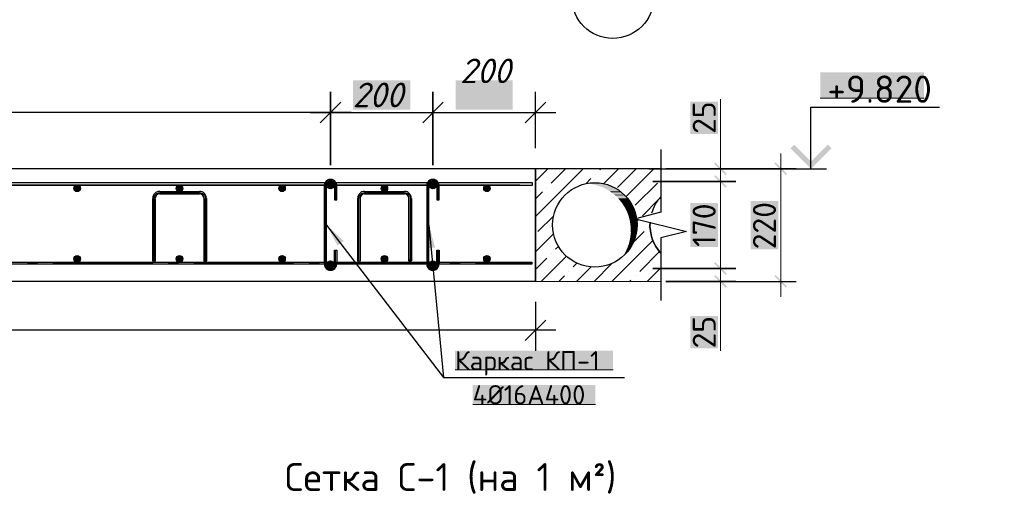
# Model space of a CAD drawing. Header units: millimetres. Extents: x 363306 to 7757304, y 1022887 to 1207196.
# Tile 661 of 1056: x 2270269 to 2279289, y 1066486 to 1070910. Entities that reach past the tile are written whole.
import ezdxf

# ---------------------------------------------------------------- set-up
doc = ezdxf.new("R2010")
doc.units = ezdxf.units.MM
for name, color, linetype in [('0 @ 100', 7, 'Continuous'), ('PDF3_0', 7, 'Continuous'), ('PDF3__Армирования', 1, 'Continuous'), ('PDF3_Text', 7, 'Continuous'), ('PDF4_0', 7, 'Continuous'), ('PDF4_Text', 7, 'Continuous')]:
    doc.layers.add(name, color=color, linetype=linetype)
doc.layers.add('PDF3__ось', color=7, linetype='Continuous', true_color=0x989898)
doc.layers.add('PDF3_Layer7', color=7, linetype='Continuous', true_color=0x947000)
doc.styles.add('iso', font='isocpeur.TTF')
doc.styles.add('PDF ISOCPEUR', font='isocpeur.TTF')
doc.styles.add('PDF ISOCPEUR Italic', font='isocpeui.ttf')
doc.styles.add('ГОСТ 2.304', font='isocpeui.ttf')

msp = doc.modelspace()

# ---------------------------------------------------------------- linework, layer by layer
at = {"layer": 'PDF3_0', "lineweight": 25, "elevation": 0}
for points in [[(2273116.859, 1070247.048), (2273116.859, 1069575.186)], [(2274054.576, 1070247.048), (2274054.576, 1069575.186)], [(2273210.775, 1070153.132), (2273022.943, 1069965.3)], [(2273960.66, 1069965.3), (2274148.492, 1070153.132)], [(2276830.161, 1069426.365), (2276070.162, 1069426.365)], [(2276830.161, 1068628.8), (2276070.162, 1068628.8)]]:
    msp.add_lwpolyline(points, close=True, dxfattribs=at)
for points in [[(2274993.738, 1069731.232), (2274993.738, 1070247.048)], [(2274899.822, 1069965.3), (2275087.654, 1070153.132)], [(2273304.691, 1070059.216), (2261666.305, 1070059.216)], [(2272929.026, 1070059.216), (2274242.409, 1070059.216)], [(2273866.744, 1070059.216), (2275181.571, 1070059.216)], [(2277517.917, 1069543.399), (2277517.917, 1070106.896), (2278695.482, 1070106.896)], [(2276143.851, 1069719.673), (2276143.851, 1069543.399), (2276143.851, 1069144.617), (2275909.782, 1069085.377), (2276377.919, 1068968.343), (2276143.851, 1068910.548), (2276143.851, 1068510.321), (2276143.851, 1068335.492)], [(2276031.151, 1069543.399), (2277659.514, 1069543.399)], [(2277382.1, 1069543.399), (2276188.641, 1069543.399), (2276830.161, 1069543.399)], [(2273080.737, 1069027.582), (2274151.382, 1067630.398)], [(2274018.454, 1069027.582), (2274151.382, 1067630.398), (2275810.087, 1067630.398)], [(2276830.161, 1068510.321), (2276188.641, 1068510.321), (2277382.1, 1068510.321)], [(2274993.738, 1068323.933), (2274993.738, 1067874.58)], [(2274899.822, 1067968.497), (2275087.654, 1068156.329)], [(2275181.571, 1068062.413), (2261666.305, 1068062.413)]]:
    msp.add_lwpolyline(points, dxfattribs=at)
at = {"layer": 'PDF3_0', "lineweight": 18, "elevation": 0}
for points in [[(2276688.565, 1070180.585), (2276688.565, 1069543.399)], [(2276688.565, 1069284.768), (2276688.565, 1069683.551)], [(2277240.503, 1068370.169), (2277240.503, 1069683.551)], [(2276181.417, 1069543.399), (2277152.366, 1069543.399)], [(2276688.565, 1068487.203), (2276688.565, 1069566.517)], [(2276688.565, 1068768.952), (2276688.565, 1068370.169)], [(2276688.565, 1067873.136), (2276688.565, 1068510.321)]]:
    msp.add_lwpolyline(points, dxfattribs=at)
at = {"layer": 'PDF3_0', "color": 7, "lineweight": 0, "true_color": 0xffffff, "elevation": 0}
for points in [[(2277603.164, 1070190.699), (2278553.885, 1070190.699)], [(2274256.857, 1067701.197), (2275704.612, 1067701.197)], [(2274418.682, 1067383.326), (2275542.787, 1067383.326)]]:
    msp.add_lwpolyline(points, dxfattribs=at)
at = {"layer": 'PDF3_0', "lineweight": 30, "elevation": 0}
for points in [[(2274993.738, 1069543.399), (2260071.175, 1069543.399)], [(2274993.738, 1069543.399), (2274993.738, 1068510.321), (2274993.738, 1069543.399)], [(2274993.738, 1068510.321), (2261854.138, 1068510.321)]]:
    msp.add_lwpolyline(points, dxfattribs=at)
at = {"layer": 'PDF3_0', "color": 8, "lineweight": 25, "true_color": 0x767676, "elevation": 0}
for points in [[(2274993.738, 1069429.255), (2275107.883, 1069543.399)], [(2274993.738, 1069105.605), (2275431.532, 1069543.399)], [(2275138.225, 1069411.917), (2275269.707, 1069543.399)], [(2275583.243, 1069533.285), (2275593.357, 1069543.399)], [(2275617.92, 1069406.137), (2275755.182, 1069543.399)], [(2275746.513, 1069371.46), (2275917.007, 1069543.399)], [(2275824.535, 1069287.658), (2276078.832, 1069543.399)], [(2275456.095, 1069406.137), (2275502.331, 1069452.373)], [(2275542.787, 1069492.829), (2275542.787, 1069492.829)], [(2275908.338, 1069209.635), (2276110.619, 1069411.917)], [(2274993.738, 1069267.43), (2275057.312, 1069331.004)], [(2275097.768, 1069371.46), (2275097.768, 1069371.46)], [(2275973.357, 1069112.83), (2276125.067, 1069265.985)], [(2275016.856, 1068966.898), (2275159.898, 1069109.94)], [(2275924.231, 1069063.704), (2275938.68, 1069078.153)], [(2275892.444, 1068870.092), (2275989.25, 1068966.898)], [(2276029.706, 1069007.354), (2276029.706, 1069007.354)], [(2274993.738, 1068781.955), (2275159.898, 1068946.67)], [(2275694.498, 1068510.321), (2276070.162, 1068885.986)], [(2275178.681, 1068805.073), (2275204.688, 1068831.081)], [(2275948.794, 1068602.792), (2276129.402, 1068783.4)], [(2274993.738, 1068620.131), (2275097.768, 1068724.161)], [(2275047.198, 1068510.321), (2275276.932, 1068741.499)], [(2275138.225, 1068764.617), (2275138.225, 1068764.617)], [(2275300.05, 1068602.792), (2275300.05, 1068602.792)], [(2275340.506, 1068643.248), (2275373.738, 1068676.48)], [(2275370.848, 1068510.321), (2275500.886, 1068641.804)], [(2275532.673, 1068510.321), (2275694.498, 1068673.591)], [(2276018.147, 1068510.321), (2276143.851, 1068636.024)], [(2275209.023, 1068510.321), (2275259.593, 1068562.336)], [(2275856.322, 1068510.321), (2275867.881, 1068521.88)], [(2275908.338, 1068562.336), (2275908.338, 1068562.336)]]:
    msp.add_lwpolyline(points, dxfattribs=at)
at = {"layer": 'PDF3_0', "color": 1, "lineweight": 20, "elevation": 0}
for points in [[(2273087.962, 1069387.354), (2273115.414, 1069416.251)], [(2273087.962, 1069378.685), (2273124.083, 1069414.806)], [(2273090.851, 1069400.358), (2273103.855, 1069413.361)], [(2273090.851, 1069372.905), (2273131.307, 1069411.917)], [(2273095.186, 1069367.126), (2273135.642, 1069407.582)], [(2274025.679, 1069387.354), (2274054.576, 1069416.251)], [(2274027.124, 1069378.685), (2274063.245, 1069414.806)], [(2274028.569, 1069400.358), (2274041.572, 1069413.361)], [(2274030.013, 1069372.905), (2274069.025, 1069411.917)], [(2274034.348, 1069367.126), (2274074.804, 1069407.582)], [(2273099.52, 1069362.791), (2273139.977, 1069403.247)], [(2273106.745, 1069359.901), (2273142.866, 1069397.468)], [(2273113.969, 1069358.457), (2273145.756, 1069390.244)], [(2273124.083, 1069358.457), (2273144.311, 1069380.129)], [(2274038.683, 1069362.791), (2274079.139, 1069403.247)], [(2274044.462, 1069359.901), (2274082.029, 1069397.468)], [(2274051.686, 1069358.457), (2274083.473, 1069390.244)], [(2274061.8, 1069358.457), (2274083.473, 1069380.129)], [(2273087.962, 1068669.256), (2273115.414, 1068698.153)], [(2273087.962, 1068660.587), (2273124.083, 1068696.708)], [(2273090.851, 1068682.26), (2273103.855, 1068695.264)], [(2273090.851, 1068654.807), (2273131.307, 1068693.819)], [(2273095.186, 1068649.028), (2273135.642, 1068689.484)], [(2273099.52, 1068644.693), (2273139.977, 1068685.15)], [(2274025.679, 1068669.256), (2274054.576, 1068698.153)], [(2274027.124, 1068660.587), (2274063.245, 1068696.708)], [(2274028.569, 1068682.26), (2274041.572, 1068695.264)], [(2274030.013, 1068654.807), (2274069.025, 1068693.819)], [(2274034.348, 1068649.028), (2274074.804, 1068690.929)], [(2274038.683, 1068644.693), (2274079.139, 1068685.15)], [(2273106.745, 1068641.804), (2273142.866, 1068679.37)], [(2273113.969, 1068640.359), (2273145.756, 1068672.146)], [(2273124.083, 1068640.359), (2273144.311, 1068662.032)], [(2274044.462, 1068641.804), (2274082.029, 1068679.37)], [(2274051.686, 1068640.359), (2274083.473, 1068672.146)], [(2274061.8, 1068640.359), (2274083.473, 1068662.032)]]:
    msp.add_lwpolyline(points, dxfattribs=at)
at = {"layer": 'PDF3_0', "color": 22, "lineweight": 20, "true_color": 0xb82d00, "elevation": 0}
for points in [[(2270767.509, 1069362.791), (2270796.406, 1069391.688)], [(2270768.954, 1069352.677), (2270806.52, 1069390.244)], [(2270773.288, 1069344.008), (2270813.744, 1069385.909)], [(2270780.512, 1069338.228), (2270820.969, 1069378.685)], [(2270789.182, 1069335.339), (2270823.858, 1069370.015)], [(2270802.185, 1069335.339), (2270823.858, 1069357.012)], [(2271705.226, 1069362.791), (2271734.123, 1069391.688)], [(2271708.116, 1069352.677), (2271745.682, 1069390.244)], [(2271712.45, 1069344.008), (2271752.906, 1069385.909)], [(2271719.675, 1069338.228), (2271758.686, 1069378.685)], [(2271728.344, 1069335.339), (2271763.021, 1069370.015)], [(2271739.903, 1069335.339), (2271763.021, 1069357.012)], [(2272644.388, 1069362.791), (2272673.285, 1069391.688)], [(2272645.833, 1069352.677), (2272683.399, 1069390.244)], [(2272650.167, 1069344.008), (2272692.069, 1069385.909)], [(2272657.392, 1069338.228), (2272697.848, 1069378.685)], [(2272666.061, 1069335.339), (2272700.738, 1069370.015)], [(2272679.065, 1069335.339), (2272700.738, 1069357.012)], [(2273582.105, 1069362.791), (2273611.003, 1069391.688)], [(2273584.995, 1069352.677), (2273622.562, 1069390.244)], [(2273589.33, 1069344.008), (2273629.786, 1069385.909)], [(2273596.554, 1069338.228), (2273635.565, 1069378.685)], [(2273605.223, 1069335.339), (2273639.9, 1069370.015)], [(2273618.227, 1069335.339), (2273639.9, 1069357.012)], [(2274521.267, 1069362.791), (2274550.165, 1069391.688)], [(2274522.712, 1069352.677), (2274560.279, 1069390.244)], [(2274528.492, 1069344.008), (2274568.948, 1069385.909)], [(2274534.271, 1069338.228), (2274574.727, 1069378.685)], [(2274542.94, 1069335.339), (2274579.062, 1069370.015)], [(2274555.944, 1069335.339), (2274579.062, 1069357.012)], [(2270767.509, 1068712.602), (2270800.741, 1068745.834)], [(2270768.954, 1068725.606), (2270786.292, 1068744.389)], [(2270770.398, 1068702.488), (2270809.41, 1068741.499)], [(2270776.178, 1068695.264), (2270816.634, 1068737.165)], [(2270783.402, 1068690.929), (2270822.414, 1068728.495)], [(2270793.516, 1068688.039), (2270825.303, 1068719.826)], [(2270809.41, 1068690.929), (2270820.969, 1068702.488)], [(2271705.226, 1068712.602), (2271738.458, 1068745.834)], [(2271706.671, 1068725.606), (2271725.454, 1068744.389)], [(2271709.561, 1068702.488), (2271748.572, 1068741.499)], [(2271713.895, 1068695.264), (2271755.796, 1068737.165)], [(2271722.564, 1068690.929), (2271760.131, 1068728.495)], [(2271732.678, 1068688.039), (2271763.021, 1068719.826)], [(2271748.572, 1068690.929), (2271760.131, 1068702.488)], [(2272644.388, 1068712.602), (2272677.62, 1068745.834)], [(2272645.833, 1068725.606), (2272664.616, 1068744.389)], [(2272647.278, 1068702.488), (2272686.289, 1068741.499)], [(2272653.057, 1068695.264), (2272693.513, 1068737.165)], [(2272660.282, 1068690.929), (2272699.293, 1068728.495)], [(2272670.396, 1068688.039), (2272702.183, 1068719.826)], [(2272686.289, 1068690.929), (2272697.848, 1068702.488)], [(2273583.55, 1068712.602), (2273616.782, 1068745.834)], [(2273583.55, 1068725.606), (2273602.333, 1068744.389)], [(2273586.44, 1068702.488), (2273625.451, 1068741.499)], [(2273592.219, 1068695.264), (2273632.676, 1068737.165)], [(2273599.444, 1068690.929), (2273638.455, 1068728.495)], [(2273609.558, 1068688.039), (2273639.9, 1068719.826)], [(2273625.451, 1068690.929), (2273637.01, 1068702.488)], [(2274521.267, 1068712.602), (2274554.499, 1068745.834)], [(2274522.712, 1068725.606), (2274541.496, 1068744.389)], [(2274524.157, 1068702.488), (2274564.613, 1068741.499)], [(2274529.937, 1068695.264), (2274571.838, 1068737.165)], [(2274537.161, 1068690.929), (2274576.172, 1068728.495)], [(2274547.275, 1068688.039), (2274579.062, 1068719.826)], [(2274564.613, 1068690.929), (2274576.172, 1068702.488)]]:
    msp.add_lwpolyline(points, dxfattribs=at)
at = {"layer": 'PDF3_0', "color": 5, "lineweight": 25, "elevation": 0}
for points in [[(2271973.971, 1068689.484), (2271958.077, 1068703.933)], [(2271968.191, 1068688.039), (2271958.077, 1068698.153)], [(2271976.86, 1068690.929), (2271960.967, 1068708.267)], [(2271979.75, 1068695.264), (2271965.302, 1068709.712)], [(2271979.75, 1068701.043), (2271971.081, 1068711.157)], [(2273850.85, 1068689.484), (2273834.957, 1068703.933)], [(2273845.071, 1068688.039), (2273834.957, 1068698.153)], [(2273853.74, 1068690.929), (2273837.846, 1068708.267)], [(2273856.63, 1068695.264), (2273842.181, 1068709.712)], [(2273858.074, 1068701.043), (2273847.96, 1068711.157)]]:
    msp.add_lwpolyline(points, dxfattribs=at)
at = {"layer": 'PDF3_0', "lineweight": 0, "elevation": 0}
msp.add_lwpolyline([(2274993.738, 1068510.321), (2276143.851, 1068510.321)], dxfattribs=at)
at = {"layer": 'PDF3_0', "color": 7, "true_color": 0xffffff, "transparency": 33554559}
for points in [[(2277603.164, 1070426.212, 0), (2278553.885, 1070426.212, 0), (2277603.164, 1070190.699, 0)], [(2278553.885, 1070426.212, 0), (2277603.164, 1070190.699, 0), (2278553.885, 1070190.699, 0)], [(2273323.474, 1070353.968, 0), (2273323.474, 1070083.779, 0), (2273847.96, 1070353.968, 0)], [(2273323.474, 1070083.779, 0), (2273847.96, 1070353.968, 0), (2273847.96, 1070083.779, 0)], [(2274262.637, 1070353.968, 0), (2274262.637, 1070083.779, 0), (2274785.678, 1070353.968, 0)], [(2274262.637, 1070083.779, 0), (2274785.678, 1070353.968, 0), (2274785.678, 1070083.779, 0)], [(2276412.595, 1069862.714, 0), (2276665.447, 1069862.714, 0), (2276412.595, 1070157.467, 0)], [(2276665.447, 1069862.714, 0), (2276412.595, 1070157.467, 0), (2276665.447, 1070157.467, 0)], [(2276412.595, 1068826.746, 0), (2276665.447, 1068826.746, 0), (2276412.595, 1069228.419, 0)], [(2276665.447, 1068826.746, 0), (2276412.595, 1069228.419, 0), (2276665.447, 1069228.419, 0)], [(2276964.534, 1068805.073, 0), (2277217.385, 1068805.073, 0), (2276964.534, 1069248.647, 0)], [(2277217.385, 1068805.073, 0), (2276964.534, 1069248.647, 0), (2277217.385, 1069248.647, 0)], [(2276412.595, 1067896.253, 0), (2276665.447, 1067896.253, 0), (2276412.595, 1068192.451, 0)], [(2276665.447, 1067896.253, 0), (2276412.595, 1068192.451, 0), (2276665.447, 1068192.451, 0)], [(2274256.857, 1067876.025, 0), (2275704.612, 1067876.025, 0), (2274256.857, 1067701.197, 0)], [(2275704.612, 1067876.025, 0), (2274256.857, 1067701.197, 0), (2275704.612, 1067701.197, 0)], [(2274418.682, 1067559.6, 0), (2275542.787, 1067559.6, 0), (2274418.682, 1067383.326, 0)], [(2275542.787, 1067559.6, 0), (2274418.682, 1067383.326, 0), (2275542.787, 1067383.326, 0)]]:
    msp.add_solid(points, dxfattribs=at)
at = {"layer": 'PDF3_0', "transparency": 33554559}
for points in [[(2277330.085, 1069731.232, 0), (2277517.917, 1069609.863, 0), (2277363.316, 1069764.464, 0)], [(2277517.917, 1069543.399, 0), (2277330.085, 1069731.232, 0), (2277517.917, 1069609.863, 0)], [(2277705.749, 1069731.232, 0), (2277517.917, 1069609.863, 0), (2277672.518, 1069764.464, 0)], [(2277517.917, 1069543.399, 0), (2277705.749, 1069731.232, 0), (2277517.917, 1069609.863, 0)], [(2276747.804, 1069495.719, 0), (2276630.77, 1069591.08, 0), (2276640.884, 1069601.194, 0)], [(2276736.245, 1069485.605, 0), (2276747.804, 1069495.719, 0), (2276630.77, 1069591.08, 0)], [(2277298.298, 1069495.719, 0), (2277182.708, 1069591.08, 0), (2277192.822, 1069601.194, 0)], [(2277288.184, 1069485.605, 0), (2277298.298, 1069495.719, 0), (2277182.708, 1069591.08, 0)], [(2276747.804, 1069378.685, 0), (2276630.77, 1069472.601, 0), (2276640.884, 1069484.16, 0)], [(2276640.884, 1069484.16, 0), (2276630.77, 1069472.601, 0), (2276747.804, 1069378.685, 0)], [(2276736.245, 1069367.126, 0), (2276747.804, 1069378.685, 0), (2276630.77, 1069472.601, 0)], [(2276630.77, 1069472.601, 0), (2276747.804, 1069378.685, 0), (2276736.245, 1069367.126, 0)], [(2273080.737, 1069027.582, 0), (2273236.783, 1068881.651, 0), (2273180.433, 1068838.305, 0)], [(2274018.454, 1069027.582, 0), (2274074.804, 1068820.967, 0), (2274004.006, 1068813.742, 0)], [(2276640.884, 1068686.594, 0), (2276630.77, 1068675.035, 0), (2276747.804, 1068581.119, 0)], [(2276747.804, 1068581.119, 0), (2276630.77, 1068675.035, 0), (2276640.884, 1068686.594, 0)], [(2276630.77, 1068675.035, 0), (2276747.804, 1068581.119, 0), (2276736.245, 1068569.56, 0)], [(2276736.245, 1068569.56, 0), (2276747.804, 1068581.119, 0), (2276630.77, 1068675.035, 0)], [(2276640.884, 1068569.56, 0), (2276630.77, 1068558.001, 0), (2276747.804, 1068464.085, 0)], [(2276630.77, 1068558.001, 0), (2276747.804, 1068464.085, 0), (2276736.245, 1068452.526, 0)], [(2277192.822, 1068569.56, 0), (2277182.708, 1068558.001, 0), (2277298.298, 1068464.085, 0)], [(2277182.708, 1068558.001, 0), (2277298.298, 1068464.085, 0), (2277288.184, 1068452.526, 0)]]:
    msp.add_solid(points, dxfattribs=at)
at = {"layer": 'PDF3_0', "color": 8, "true_color": 0x767676, "transparency": 33554559}
for points in [[(2275476.323, 1069409.027, 0), (2275609.251, 1069407.582, 0), (2275464.764, 1069407.582, 0)], [(2275609.251, 1069407.582, 0), (2275464.764, 1069407.582, 0), (2275633.813, 1069401.802, 0)], [(2275464.764, 1069407.582, 0), (2275633.813, 1069401.802, 0), (2275512.445, 1069401.802, 0)], [(2275511, 1069413.361, 0), (2275603.471, 1069409.027, 0), (2275476.323, 1069409.027, 0)], [(2275603.471, 1069409.027, 0), (2275476.323, 1069409.027, 0), (2275609.251, 1069407.582, 0)], [(2275557.235, 1069413.361, 0), (2275561.57, 1069413.361, 0), (2275511, 1069413.361, 0)], [(2275561.57, 1069413.361, 0), (2275511, 1069413.361, 0), (2275603.471, 1069409.027, 0)], [(2275633.813, 1069401.802, 0), (2275512.445, 1069401.802, 0), (2275648.262, 1069398.913, 0)], [(2275512.445, 1069401.802, 0), (2275648.262, 1069398.913, 0), (2275526.893, 1069398.913, 0)], [(2275648.262, 1069398.913, 0), (2275526.893, 1069398.913, 0), (2275668.49, 1069390.244, 0)], [(2275526.893, 1069398.913, 0), (2275668.49, 1069390.244, 0), (2275558.68, 1069390.244, 0)], [(2275668.49, 1069390.244, 0), (2275558.68, 1069390.244, 0), (2275691.608, 1069383.019, 0)], [(2275558.68, 1069390.244, 0), (2275691.608, 1069383.019, 0), (2275581.798, 1069383.019, 0)], [(2275691.608, 1069383.019, 0), (2275581.798, 1069383.019, 0), (2275707.501, 1069374.35, 0)], [(2275581.798, 1069383.019, 0), (2275707.501, 1069374.35, 0), (2275604.916, 1069374.35, 0)], [(2275707.501, 1069374.35, 0), (2275604.916, 1069374.35, 0), (2275732.064, 1069362.791, 0)], [(2275604.916, 1069374.35, 0), (2275732.064, 1069362.791, 0), (2275630.924, 1069362.791, 0)], [(2275732.064, 1069362.791, 0), (2275630.924, 1069362.791, 0), (2275745.068, 1069354.122, 0)], [(2275630.924, 1069362.791, 0), (2275745.068, 1069354.122, 0), (2275646.817, 1069354.122, 0)], [(2275745.068, 1069354.122, 0), (2275646.817, 1069354.122, 0), (2275771.075, 1069336.784, 0)], [(2275646.817, 1069354.122, 0), (2275771.075, 1069336.784, 0), (2275674.27, 1069336.784, 0)], [(2275771.075, 1069336.784, 0), (2275674.27, 1069336.784, 0), (2275779.745, 1069328.114, 0)], [(2275674.27, 1069336.784, 0), (2275779.745, 1069328.114, 0), (2275687.273, 1069328.114, 0)], [(2275779.745, 1069328.114, 0), (2275687.273, 1069328.114, 0), (2275805.752, 1069306.441, 0)], [(2275687.273, 1069328.114, 0), (2275805.752, 1069306.441, 0), (2275714.726, 1069306.441, 0)], [(2275805.752, 1069306.441, 0), (2275714.726, 1069306.441, 0), (2275812.977, 1069299.217, 0)], [(2275714.726, 1069306.441, 0), (2275812.977, 1069299.217, 0), (2275724.84, 1069299.217, 0)], [(2275812.977, 1069299.217, 0), (2275724.84, 1069299.217, 0), (2275837.539, 1069273.21, 0)], [(2275724.84, 1069299.217, 0), (2275837.539, 1069273.21, 0), (2275750.847, 1069273.21, 0)], [(2275837.539, 1069273.21, 0), (2275750.847, 1069273.21, 0), (2275843.319, 1069264.54, 0)], [(2275750.847, 1069273.21, 0), (2275843.319, 1069264.54, 0), (2275758.072, 1069264.54, 0)], [(2275843.319, 1069264.54, 0), (2275758.072, 1069264.54, 0), (2275863.547, 1069235.643, 0)], [(2275758.072, 1069264.54, 0), (2275863.547, 1069235.643, 0), (2275781.19, 1069235.643, 0)], [(2275863.547, 1069235.643, 0), (2275781.19, 1069235.643, 0), (2275869.326, 1069226.974, 0)], [(2275781.19, 1069235.643, 0), (2275869.326, 1069226.974, 0), (2275788.414, 1069226.974, 0)], [(2275869.326, 1069226.974, 0), (2275788.414, 1069226.974, 0), (2275886.665, 1069195.187, 0)], [(2275788.414, 1069226.974, 0), (2275886.665, 1069195.187, 0), (2275808.642, 1069195.187, 0)], [(2275886.665, 1069195.187, 0), (2275808.642, 1069195.187, 0), (2275889.554, 1069186.518, 0)], [(2275808.642, 1069195.187, 0), (2275889.554, 1069186.518, 0), (2275814.421, 1069186.518, 0)], [(2275889.554, 1069186.518, 0), (2275814.421, 1069186.518, 0), (2275904.003, 1069153.286, 0)], [(2275814.421, 1069186.518, 0), (2275904.003, 1069153.286, 0), (2275830.315, 1069153.286, 0)], [(2275904.003, 1069153.286, 0), (2275830.315, 1069153.286, 0), (2275906.893, 1069144.617, 0)], [(2275830.315, 1069153.286, 0), (2275906.893, 1069144.617, 0), (2275834.65, 1069144.617, 0)], [(2275906.893, 1069144.617, 0), (2275834.65, 1069144.617, 0), (2275917.007, 1069108.495, 0)], [(2275834.65, 1069144.617, 0), (2275917.007, 1069108.495, 0), (2275847.653, 1069108.495, 0)], [(2275917.007, 1069108.495, 0), (2275847.653, 1069108.495, 0), (2275918.452, 1069099.826, 0)], [(2275847.653, 1069108.495, 0), (2275918.452, 1069099.826, 0), (2275850.543, 1069099.826, 0)], [(2275918.452, 1069099.826, 0), (2275850.543, 1069099.826, 0), (2275924.231, 1069063.704, 0)], [(2275850.543, 1069099.826, 0), (2275924.231, 1069063.704, 0), (2275859.212, 1069063.704, 0)], [(2275924.231, 1069063.704, 0), (2275859.212, 1069063.704, 0), (2275924.231, 1069052.145, 0)], [(2275859.212, 1069063.704, 0), (2275924.231, 1069052.145, 0), (2275860.657, 1069052.145, 0)], [(2275924.231, 1069052.145, 0), (2275860.657, 1069052.145, 0), (2275925.676, 1069017.468, 0)], [(2275860.657, 1069052.145, 0), (2275925.676, 1069017.468, 0), (2275864.992, 1069017.468, 0)], [(2275867.881, 1068956.784, 0), (2275912.672, 1068926.442, 0), (2275863.547, 1068926.442, 0)], [(2275925.676, 1069017.468, 0), (2275864.992, 1069017.468, 0), (2275924.231, 1069005.91, 0)], [(2275864.992, 1069017.468, 0), (2275924.231, 1069005.91, 0), (2275866.437, 1069005.91, 0)], [(2275924.231, 1069005.91, 0), (2275866.437, 1069005.91, 0), (2275921.341, 1068971.233, 0)], [(2275866.437, 1069005.91, 0), (2275921.341, 1068971.233, 0), (2275866.437, 1068971.233, 0)], [(2275921.341, 1068971.233, 0), (2275866.437, 1068971.233, 0), (2275918.452, 1068956.784, 0)], [(2275866.437, 1068971.233, 0), (2275918.452, 1068956.784, 0), (2275867.881, 1068956.784, 0)], [(2275918.452, 1068956.784, 0), (2275867.881, 1068956.784, 0), (2275912.672, 1068926.442, 0)], [(2275856.322, 1068883.096, 0), (2275888.11, 1068862.868, 0), (2275851.988, 1068862.868, 0)], [(2275862.102, 1068910.548, 0), (2275896.779, 1068883.096, 0), (2275856.322, 1068883.096, 0)], [(2275896.779, 1068883.096, 0), (2275856.322, 1068883.096, 0), (2275888.11, 1068862.868, 0)], [(2275863.547, 1068926.442, 0), (2275906.893, 1068910.548, 0), (2275862.102, 1068910.548, 0)], [(2275906.893, 1068910.548, 0), (2275862.102, 1068910.548, 0), (2275896.779, 1068883.096, 0)], [(2275912.672, 1068926.442, 0), (2275863.547, 1068926.442, 0), (2275906.893, 1068910.548, 0)], [(2275815.866, 1068774.731, 0), (2275811.532, 1068766.062, 0), (2275824.535, 1068766.062, 0)], [(2275828.87, 1068802.184, 0), (2275831.76, 1068774.731, 0), (2275815.866, 1068774.731, 0)], [(2275815.866, 1068774.731, 0), (2275831.76, 1068774.731, 0), (2275824.535, 1068766.062, 0)], [(2275836.094, 1068818.077, 0), (2275853.433, 1068802.184, 0), (2275828.87, 1068802.184, 0)], [(2275853.433, 1068802.184, 0), (2275828.87, 1068802.184, 0), (2275831.76, 1068774.731, 0)], [(2275844.764, 1068841.195, 0), (2275863.547, 1068818.077, 0), (2275836.094, 1068818.077, 0)], [(2275863.547, 1068818.077, 0), (2275836.094, 1068818.077, 0), (2275853.433, 1068802.184, 0)], [(2275851.988, 1068862.868, 0), (2275877.995, 1068841.195, 0), (2275844.764, 1068841.195, 0)], [(2275877.995, 1068841.195, 0), (2275844.764, 1068841.195, 0), (2275863.547, 1068818.077, 0)], [(2275888.11, 1068862.868, 0), (2275851.988, 1068862.868, 0), (2275877.995, 1068841.195, 0)], [(2275811.532, 1068766.062, 0), (2275824.535, 1068766.062, 0), (2275791.304, 1068734.275, 0)]]:
    msp.add_solid(points, dxfattribs=at)
at = {"layer": 'PDF3__Армирования', "lineweight": 30, "elevation": 0}
for points in [[(2274849.252, 1069391.688), (2262218.244, 1069391.688), (2274966.286, 1069391.688), (2274966.286, 1069413.361), (2262222.578, 1069413.361)], [(2262131.552, 1068688.039), (2274961.951, 1068688.039), (2274961.951, 1068667.811), (2261936.495, 1068667.811)]]:
    msp.add_lwpolyline(points, dxfattribs=at)
at = {"layer": 'PDF3__Армирования', "color": 172, "lineweight": 30, "true_color": 0x0000dd, "elevation": 0}
for points in [[(2271552.07, 1069333.894), (2271917.621, 1069333.894)], [(2273428.95, 1069333.894), (2273794.5, 1069333.894)], [(2271488.496, 1068699.598), (2271488.496, 1069271.765)], [(2271511.614, 1069271.765), (2271511.614, 1068699.598)], [(2271917.621, 1069310.776), (2271552.07, 1069310.776)], [(2271958.077, 1068699.598), (2271958.077, 1069271.765)], [(2271981.195, 1069271.765), (2271981.195, 1068699.598)], [(2273365.376, 1068699.598), (2273365.376, 1069271.765)], [(2273388.493, 1069271.765), (2273388.493, 1068699.598)], [(2273794.5, 1069310.776), (2273428.95, 1069310.776)], [(2273834.957, 1068699.598), (2273834.957, 1069271.765)], [(2273858.074, 1069271.765), (2273858.074, 1068699.598)]]:
    msp.add_lwpolyline(points, dxfattribs=at)
at = {"layer": 'PDF3__Армирования', "color": 219, "lineweight": 30, "true_color": 0x642065, "elevation": 0}
for points in [[(2273059.064, 1069387.354), (2273059.064, 1069027.582), (2273059.064, 1068669.256)], [(2273080.737, 1068669.256), (2273080.737, 1069027.582), (2273080.737, 1069387.354)], [(2273152.98, 1069387.354), (2273152.98, 1069257.316), (2273173.209, 1069257.316), (2273173.209, 1069387.354)], [(2273998.226, 1069387.354), (2273998.226, 1069027.582), (2273998.226, 1068669.256)], [(2274018.454, 1068669.256), (2274018.454, 1069027.582), (2274018.454, 1069387.354)], [(2274090.698, 1069387.354), (2274090.698, 1069257.316), (2274112.371, 1069257.316), (2274112.371, 1069387.354)], [(2273152.98, 1068669.256), (2273152.98, 1068797.849), (2273173.209, 1068797.849), (2273173.209, 1068669.256)], [(2274090.698, 1068669.256), (2274090.698, 1068797.849), (2274112.371, 1068797.849), (2274112.371, 1068669.256)]]:
    msp.add_lwpolyline(points, dxfattribs=at)
at = {"layer": 'PDF3__Армирования', "lineweight": 30}
for centre in [(2273116.137, 1069388.077, 0), (2274053.854, 1069388.077, 0), (2270795.684, 1069363.514, 0), (2270795.684, 1069363.514, 0), (2271733.401, 1069363.514, 0), (2271733.401, 1069363.514, 0), (2272672.563, 1069363.514, 0), (2272672.563, 1069363.514, 0), (2273610.281, 1069363.514, 0), (2273610.281, 1069363.514, 0), (2274549.443, 1069363.514, 0), (2274549.443, 1069363.514, 0), (2270795.684, 1068717.659, 0), (2270795.684, 1068717.659, 0), (2271733.401, 1068717.659, 0), (2271733.401, 1068717.659, 0), (2272672.563, 1068717.659, 0), (2272672.563, 1068717.659, 0), (2273116.137, 1068669.979, 0), (2273610.281, 1068717.659, 0), (2273610.281, 1068717.659, 0), (2274053.854, 1068669.979, 0), (2274549.443, 1068717.659, 0), (2274549.443, 1068717.659, 0)]:
    msp.add_circle(centre, 29.619, dxfattribs=at)
at = {"layer": 'PDF3__Армирования', "color": 172, "lineweight": 30, "true_color": 0x0000dd}
for centre in [(2271968.914, 1068700.321, 0), (2273845.793, 1068700.321, 0)]:
    msp.add_circle(centre, 10.836, dxfattribs=at)
at = {"layer": 'PDF3__Армирования', "color": 219, "lineweight": 30, "true_color": 0x642065}
for centre, radius, start, end in [((2273116.136, 1069388.076, 0), 57.072, 359.9999956, 180.0000044), ((2273116.136, 1069388.076, 0), 36.844, 0.0000032, 179.9999968), ((2274053.854, 1069388.076, 0), 57.072, 359.9999956, 180.0000044), ((2274053.854, 1069388.076, 0), 36.844, 0.0000032, 179.9999968), ((2273116.136, 1068669.978, 0), 57.072, 179.9999956, 0.0000044), ((2273116.136, 1068669.978, 0), 36.844, 180.0000032, 359.9999968), ((2274053.854, 1068669.978, 0), 57.072, 179.9999956, 0.0000044), ((2274053.854, 1068669.978, 0), 36.844, 180.0000032, 359.9999968)]:
    msp.add_arc(centre, radius, start, end, dxfattribs=at)
at = {"layer": 'PDF3__Армирования', "color": 172, "lineweight": 30, "true_color": 0x0000dd}
for centre, radius, start, end in [((2271551.348, 1069272.487, 0), 62.852, 89.9999943, 180.0000057), ((2271916.899, 1069272.487, 0), 62.852, 359.9999943, 90.0000057), ((2273428.227, 1069272.487, 0), 62.852, 89.9999943, 180.0000057), ((2273793.778, 1069272.487, 0), 62.852, 359.9999943, 90.0000057), ((2271551.348, 1069272.487, 0), 39.734, 90.0000017, 179.9999983), ((2271916.899, 1069272.487, 0), 39.734, 0.0000017, 89.9999983), ((2273428.227, 1069272.487, 0), 39.734, 90.0000017, 179.9999983), ((2273793.778, 1069272.487, 0), 39.734, 0.0000017, 89.9999983), ((2271499.333, 1068700.321, 0), 10.836, 179.9835196, 0.0000491), ((2273376.212, 1068700.321, 0), 10.836, 179.9835196, 0.0000491)]:
    msp.add_arc(centre, radius, start, end, dxfattribs=at)
at = {"layer": 'PDF3__ось', "color": 219, "lineweight": 25, "true_color": 0x642065, "elevation": 0}
for points in [[(2273163.094, 1069257.316), (2273163.094, 1069387.354), (2273161.65, 1069396.023), (2273160.205, 1069403.247), (2273155.87, 1069411.917), (2273151.536, 1069417.696), (2273144.311, 1069423.475), (2273137.087, 1069429.255), (2273129.863, 1069432.145), (2273121.193, 1069433.589), (2273112.524, 1069433.589), (2273103.855, 1069432.145), (2273095.186, 1069429.255), (2273087.962, 1069423.475), (2273082.182, 1069417.696), (2273076.403, 1069411.917), (2273073.513, 1069403.247), (2273070.623, 1069396.023), (2273070.623, 1069387.354), (2273070.623, 1069027.582), (2273070.623, 1068669.256), (2273070.623, 1068660.587), (2273073.513, 1068651.918), (2273076.403, 1068644.693), (2273082.182, 1068637.469), (2273087.962, 1068631.69), (2273095.186, 1068627.355), (2273103.855, 1068624.465), (2273112.524, 1068623.02), (2273121.193, 1068623.02), (2273129.863, 1068624.465), (2273137.087, 1068627.355), (2273144.311, 1068631.69), (2273151.536, 1068637.469), (2273155.87, 1068644.693), (2273160.205, 1068651.918), (2273161.65, 1068660.587), (2273163.094, 1068669.256), (2273163.094, 1068797.849)], [(2274102.257, 1069257.316), (2274102.257, 1069387.354), (2274100.812, 1069396.023), (2274097.922, 1069403.247), (2274095.032, 1069411.917), (2274089.253, 1069417.696), (2274083.473, 1069423.475), (2274076.249, 1069429.255), (2274067.58, 1069432.145), (2274058.911, 1069433.589), (2274050.241, 1069433.589), (2274043.017, 1069432.145), (2274034.348, 1069429.255), (2274027.124, 1069423.475), (2274021.344, 1069417.696), (2274015.565, 1069411.917), (2274011.23, 1069403.247), (2274009.785, 1069396.023), (2274008.34, 1069387.354), (2274008.34, 1069027.582), (2274008.34, 1068669.256), (2274009.785, 1068660.587), (2274011.23, 1068651.918), (2274015.565, 1068644.693), (2274021.344, 1068637.469), (2274027.124, 1068631.69), (2274034.348, 1068627.355), (2274043.017, 1068624.465), (2274050.241, 1068623.02), (2274058.911, 1068623.02), (2274067.58, 1068624.465), (2274076.249, 1068627.355), (2274083.473, 1068631.69), (2274089.253, 1068637.469), (2274095.032, 1068644.693), (2274097.922, 1068651.918), (2274100.812, 1068660.587), (2274102.257, 1068669.256), (2274102.257, 1068797.849)]]:
    msp.add_lwpolyline(points, dxfattribs=at)
at = {"layer": 'PDF3__ось', "lineweight": 25, "elevation": 0}
for points in [[(2271500.055, 1068699.598), (2271500.055, 1069271.765), (2271500.055, 1069280.434), (2271502.945, 1069289.103), (2271507.279, 1069296.327), (2271511.614, 1069304.997), (2271518.838, 1069310.776), (2271526.063, 1069316.555), (2271533.287, 1069319.445), (2271541.956, 1069322.335), (2271552.07, 1069322.335), (2271917.621, 1069322.335), (2271926.29, 1069322.335), (2271934.959, 1069319.445), (2271943.629, 1069316.555), (2271950.853, 1069310.776), (2271956.632, 1069304.997), (2271962.412, 1069296.327), (2271965.302, 1069289.103), (2271968.191, 1069280.434), (2271969.636, 1069271.765), (2271969.636, 1068699.598)], [(2273376.934, 1068699.598), (2273376.934, 1069271.765), (2273378.379, 1069280.434), (2273379.824, 1069289.103), (2273384.159, 1069296.327), (2273388.493, 1069304.997), (2273395.718, 1069310.776), (2273402.942, 1069316.555), (2273411.611, 1069319.445), (2273420.28, 1069322.335), (2273428.95, 1069322.335), (2273794.5, 1069322.335), (2273803.17, 1069322.335), (2273811.839, 1069319.445), (2273820.508, 1069316.555), (2273827.732, 1069310.776), (2273833.512, 1069304.997), (2273839.291, 1069296.327), (2273843.626, 1069289.103), (2273845.071, 1069280.434), (2273846.516, 1069271.765), (2273846.516, 1068699.598)], [(2270432.3, 1068677.925), (2270339.829, 1068677.925)], [(2271488.496, 1068677.925), (2270573.897, 1068677.925)], [(2271724.009, 1068677.925), (2271630.093, 1068677.925)], [(2272778.76, 1068677.925), (2271864.161, 1068677.925)], [(2273014.273, 1068677.925), (2272920.357, 1068677.925)], [(2274070.47, 1068677.925), (2273154.425, 1068677.925)], [(2274304.538, 1068677.925), (2274210.621, 1068677.925)], [(2274444.69, 1068677.925), (2274961.951, 1068677.925), (2274860.811, 1068677.925)]]:
    msp.add_lwpolyline(points, dxfattribs=at)
at = {"layer": 'PDF3_Layer7', "lineweight": 25, "elevation": 0}
msp.add_lwpolyline([(2276143.851, 1069543.399), (2274993.738, 1069543.399)], dxfattribs=at)
msp.add_lwpolyline([(2276043.514, 1069053.228, 0.20332635), (2276143.23, 1068768.309, -0.20332635)], format="xyb", close=True, dxfattribs=at)
at = {"layer": 'PDF3_Layer7', "lineweight": 25}
msp.add_circle((2275537.73, 1069028.305, 0), 386.501, dxfattribs=at)
msp.add_arc((2276429.212, 1069028.305, 0), 386.502, 137.7248784, 163.899794, dxfattribs=at)
at = {"layer": 'PDF4_0', "lineweight": 25}
msp.add_circle((2275702.103, 1071112.537, 0), 374.848, dxfattribs=at)

# ---------------------------------------------------------------- texts
at = {"color": 0, "lineweight": -2, "ltscale": 5, "insert": (1348958.4, 1070865.149), "char_height": 300, "width": 17773.54363, "attachment_point": 1, "style": 'iso'}
msp.add_mtext('\\pi7162.827;{\\fISOCPEUR|b0|i1|c204|p34;Примечание:\\P\\pi0;1. \\C256;Данный лист читать совместно с листами\\C0; КP- \\P2. Горизонтальные сетки СГ-1, СГ-2, СГ-3  устраиваются по длине в стенах и в перегородках, через каждый 600 мм расстояние по высоте.\\P\\C256;3. Стены  выполнить из газоблока изготавливается автоклавным методом D600/\\PКладку выполнить с применением однорядной перевязки\\P5.Контроль качества материалов и работ выполнять согласно указаниям \\PКМК 2.01.03-19, КМК 3.03.01-98 и ППР.\\P6. Все внутренние дверные отверстие монтажировать на отм. +2,100.\\P7. Прочность клеевого состава или раствора должна обеспечить величину нормального сцепления не менее 1,2 кгс/см².}', dxfattribs=at)
at = {"layer": '0 @ 100', "color": 7, "insert": (761996.908, 1075986.433), "char_height": 318.940213, "width": 19697.5359, "attachment_point": 4, "style": 'ГОСТ 2.304'}
msp.add_mtext('\\pi5457.36288;{\\fISOCPEUR|b1|i1|c204|p34;Характеристика участка строительства:\\P\\pi0;\\P}Расчетная зимняя температура воздух 15 °С.\\PСкоростной напор ветра   - 38кг/м2.\\PВес снегового покрова    - 50кг/м2.\\PКлассификация зданий по функциональной пожарной опасности - Ф 4.1 \\PКоэффициент надежности по назначению - 0.95\\P\\P^IПроектом разработано подъёмник для мало мобильных граждан населения грузоподъемностью 250 кг. скоростью 0,25 см/с. Двери шахт подъёмника противопожарные с пределом огнестойкости El 30. Подъёмники оборудованы кабинами габаритами 1500х1500 мм, ширина дверей кабины обеспечивает проезд инвалидной коляски. Для экстренных случаев подъёмник оснащен дополнительным аккумулятором и механическим спуском для безопасного спуска пассажира в нулевую отметку. Так же в дверях подъёмника установлены замки датчики которые открываются с ключевыми картами, чтобы открыть двери подъёмника.\\P^IС внешней и внутренней стороны наружных стен предусмотрено обшивка из аквапанелей толщиной 12,5мм с утеплением из минераловатной ваты на кварцевой основе, А =0,040 Вт/мС, толщиной 100мм. (по теплотехническому расчету). Наружная отделка из органическое стекло.\\P^IПодрядчик обязан предоставить заказчику сертификаты соответствия и пожарной безопасности на фасадную систему и все применяемые в данной системе материалы и изделия.\\PКонструкции, изделия и материалы применены по действующим стандартам, ТУ, сертификатам. На путях эвакуации используются отделочные материалы, соответствующие требованиям п. 5.25 ШНК 2.01.02-04.\\PОтделка стен с внутренней стороны окраска водоэмульсионными красками светлых тонов. Во внутренней и наружной отделке использованы современные отделочные материалы используемые на территории Республики Узбекистан.\\P^IКрыша - скатная из металлических профилированных листов с полимерными покрытиями с обеих сторон толщ.0,55мм по металлическим конструкциям.\\P^IПо периметру наружных стен устраивается бетонная отмостка. Бетон кл.В 7,5 шириной 1000 мм, толщиной 50 мм по гравийному основанию толщиной 100 мм -150 мм.\\P^IВсе строительно-монтажные работы вести согласно указаний соответствующих строительных норм и проекта производства работ (П.П.Р.) на основании ШНК 3.01.01 - 03 и КМК 3.01.02 - 00.', dxfattribs=at)
at = {"layer": 'PDF3_Text', "attachment_point": 7}
for s, insert, char_height, style in [('200', (2274303.066, 1070327.727, 0), 225.2579, 'PDF ISOCPEUR Italic'), ('200', (2273319.14, 1070106.896, 0), 225.2579, 'PDF ISOCPEUR Italic'), ('Каркас КП-1', (2274256.857, 1067648.426, 0), 175.98309, 'PDF ISOCPEUR'), ('4Ø16А400', (2274418.682, 1067383.326, 0), 175.9831, 'PDF ISOCPEUR')]:
    msp.add_mtext(s, dxfattribs=dict(at, insert=insert, char_height=char_height, style=style))
at = {"layer": 'PDF3_Text', "char_height": 211.1792, "attachment_point": 7, "rotation": 90, "style": 'PDF ISOCPEUR'}
for s, insert in [('25', (2276645.219, 1069862.714, 0)), ('170', (2276645.219, 1068826.746, 0)), ('220', (2277197.157, 1068805.073, 0)), ('25', (2276645.219, 1067896.253, 0))]:
    msp.add_mtext(s, dxfattribs=dict(at, insert=insert))
at = {"layer": 'PDF4_Text', "attachment_point": 7, "style": 'PDF ISOCPEUR'}
for s, insert, char_height in [('+9.820', (2277667.241, 1070147.746, 0), 249.9996), ('Сетка С-1 (на 1 м²)', (2272697.904, 1066564.797, 0), 255.35367)]:
    msp.add_mtext(s, dxfattribs=dict(at, insert=insert, char_height=char_height))

doc.saveas('drawing.dxf')
